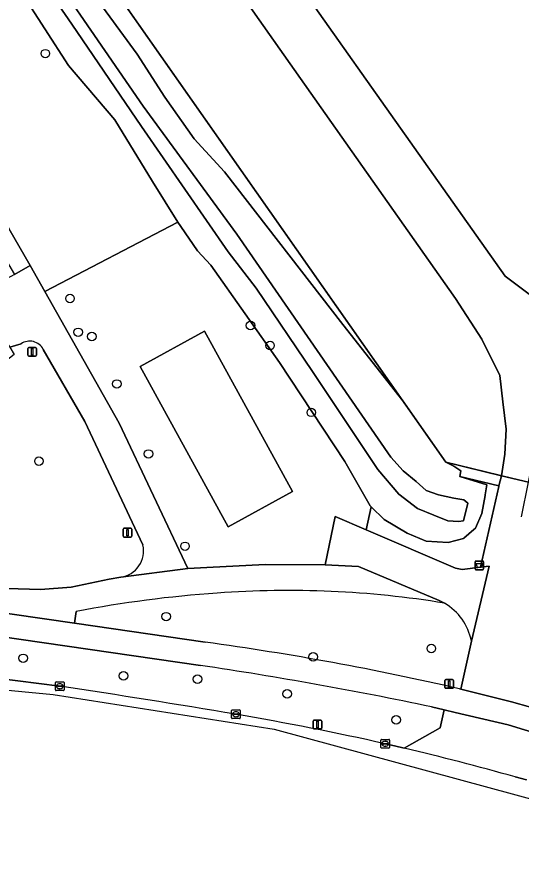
# Model space of a CAD drawing. Extents: x 162722 to 165104, y 384719 to 386284.
# Drawn here: x 163088.5 to 163146.5, y 385385.9 to 385481.8 of the extents above; entities that cross this region are included whole.
import ezdxf

# ---------------------------------------------------------------- set-up
doc = ezdxf.new("R2010")
doc.units = 0
for name, color, linetype in [('IMGEO_Afvalbak', 7, 'Continuous'), ('IMGEO_Berm_groen', 7, 'Continuous'), ('IMGEO_Boom', 7, 'Continuous'), ('IMGEO_Erf', 7, 'Continuous'), ('IMGEO_Fietspad_gesloten', 7, 'Continuous'), ('IMGEO_Gemengd_bos', 7, 'Continuous'), ('IMGEO_Grasland_overig', 7, 'Continuous'), ('IMGEO_Groenvoorziening', 7, 'Continuous'), ('IMGEO_Hek', 7, 'Continuous'), ('IMGEO_Kolk', 7, 'Continuous'), ('IMGEO_Lichtmast', 7, 'Continuous'), ('IMGEO_Loofbos', 7, 'Continuous'), ('IMGEO_Oever', 7, 'Continuous'), ('IMGEO_Rijbaan_lokaal_gesloten', 7, 'Continuous'), ('IMGEO_Rijbaan_lokaal_halfverhard', 7, 'Continuous'), ('IMGEO_Rijbaan_lokaal_open', 7, 'Continuous'), ('IMGEO_Verkeersbordpaal', 7, 'Continuous'), ('IMGEO_Voetpad_open', 7, 'Continuous'), ('IMGEO_Waterloop', 7, 'Continuous')]:
    doc.layers.add(name, color=color, linetype=linetype)

msp = doc.modelspace()

# ---------------------------------------------------------------- linework, layer by layer
at = {"layer": 'IMGEO_Afvalbak'}
for p, q in [((163141.182, 385418.406), (163141.182, 385419.206)), ((163141.182, 385419.206), (163141.182, 385418.406)), ((163141.282, 385419.306), (163142.072, 385419.306)), ((163142.072, 385419.306), (163141.282, 385419.306)), ((163142.172, 385419.206), (163142.172, 385418.406)), ((163142.172, 385418.406), (163142.172, 385419.206)), ((163142.072, 385418.306), (163141.282, 385418.306)), ((163141.282, 385418.306), (163142.072, 385418.306))]:
    msp.add_line(p, q, dxfattribs=at)
msp.add_lwpolyline([(163141.325, 385419.02), (163142.029, 385419.02), (163141.88, 385418.55), (163141.474, 385418.55), (163141.325, 385419.02)], dxfattribs=at)
for centre, start, end in [((163141.282, 385419.206), 90, 180), ((163141.282, 385419.206), 90, 180), ((163141.282, 385418.406), 180, 270), ((163141.282, 385418.406), 180, 270), ((163142.072, 385419.206), 0, 90), ((163142.072, 385419.206), 360, 90), ((163142.072, 385418.406), 270, 0), ((163142.072, 385418.406), 270, 0)]:
    msp.add_arc(centre, 0.1, start, end, dxfattribs=at)
at = {"layer": 'IMGEO_Berm_groen'}
for points in [[(163109.638, 385407.325), (163058.121, 385414.782)], [(163095.381, 385413.513), (163095.179, 385412.164), (163110.177, 385409.999)], [(163139.417, 385404.635), (163139.555, 385404.601), (163140.761, 385410.123)], [(163066.81, 385408.27), (163081.394, 385406.487), (163093.48, 385404.933)], [(163130.867, 385398.341), (163131.951, 385398.089), (163133.035, 385397.834), (163137.166, 385400.172), (163137.626, 385402.234), (163136.195, 385402.572)]]:
    msp.add_lwpolyline(points, dxfattribs=at)
for centre, radius, start, end in [((163120.459, 385284.114), 131.807, 93.86489, 100.96828), ((163119.809, 385305.705), 110.224, 80.66747, 94.2839), ((163134.41, 385408.889), 6.47, 10.99555, 59.60712), ((163065.605, 385084.654), 328.384, 77.0105, 82.19915), ((163043.832, 384963.068), 449.104, 78.13178, 81.57422), ((162950.273, 384437.167), 978.304, 80.383106, 81.582634), ((163051.233, 385039.526), 367.546, 77.48675, 80.21334)]:
    msp.add_arc(centre, radius, start, end, dxfattribs=at)
at = {"layer": 'IMGEO_Boom'}
for centre in [(163091.828, 385477.543), (163094.662, 385449.446), (163115.394, 385446.345), (163095.591, 385445.557), (163097.177, 385445.078), (163117.634, 385444.039), (163100.041, 385439.634), (163122.377, 385436.367), (163103.669, 385431.595), (163091.092, 385430.776), (163107.87, 385420.998), (163105.715, 385412.927), (163136.162, 385409.272), (163122.596, 385408.316), (163089.279, 385408.144), (163100.808, 385406.127), (163109.304, 385405.756), (163119.602, 385404.066), (163132.118, 385401.089)]:
    msp.add_circle(centre, 0.489, dxfattribs=at)
at = {"layer": 'IMGEO_Erf'}
for points in [[(162964.203, 385567.384), (163064.479, 385535.103), (163132.903, 385437.69), (163137.824, 385430.639), (163144.208, 385429.105), (163144.615, 385431.591), (163144.739, 385434.439), (163144.368, 385437.596), (163144.014, 385440.61), (163141.974, 385444.781), (163138.953, 385449.421), (163112.107, 385487.523), (163076.77, 385537.549), (163069.39, 385547.996), (163053.01, 385571.856), (163052.177, 385571.27), (163046.884, 385578.452)], [(163073.584, 385552.757), (163075.596, 385549.507), (163144.65, 385452.008), (163150.283, 385447.798), (163154.725, 385445.57), (163153.472, 385436.408), (163151.944, 385427.245), (163200.105, 385415.671), (163278.813, 385490.23), (163289.097, 385499.999), (163299.345, 385510.04), (163315.487, 385525.452)]]:
    msp.add_lwpolyline(points, dxfattribs=at)
at = {"layer": 'IMGEO_Fietspad_gesloten'}
for points in [[(163110.177, 385409.999), (163095.179, 385412.164), (163058.54, 385417.454), (163026.168, 385422.069)], [(163017.074, 385420.501), (163022.454, 385419.756), (163058.121, 385414.782), (163109.638, 385407.325)], [(163151.205, 385401.489), (163149.736, 385401.909), (163147.566, 385402.53), (163145.381, 385403.155), (163139.555, 385404.601), (163139.417, 385404.635)], [(163136.195, 385402.572), (163137.626, 385402.234), (163138.884, 385401.936), (163144.988, 385400.498), (163148.747, 385399.368), (163150.401, 385398.871)]]:
    msp.add_lwpolyline(points, dxfattribs=at)
for centre, radius, start, end in [((163065.605, 385084.654), 328.384, 77.0105, 82.19915), ((163043.832, 384963.068), 449.104, 78.13178, 81.57422)]:
    msp.add_arc(centre, radius, start, end, dxfattribs=at)
at = {"layer": 'IMGEO_Gemengd_bos'}
msp.add_lwpolyline([(163076.802, 385512.35), (163102.394, 385477.48), (163105.562, 385472.557), (163108.936, 385467.766), (163112.408, 385463.983), (163126.008, 385446.441), (163132.903, 385437.69), (163064.479, 385535.103)], dxfattribs=at)
for points in [[(163129.245, 385425.519), (163129.134, 385425.628), (163126.225, 385430.744), (163118.716, 385442.09), (163110.85, 385453.281), (163109.289, 385454.892), (163107.373, 385457.719), (163107.063, 385458.212), (163091.761, 385450.255), (163100.324, 385435.126), (163108.21, 385418.448), (163110.388, 385418.552), (163117.089, 385418.91), (163123.979, 385418.859), (163125.107, 385424.404), (163128.659, 385422.881)], [(163102.722, 385441.634), (163110.127, 385445.694), (163120.226, 385427.275), (163112.822, 385423.215)]]:
    msp.add_lwpolyline(points, close=True, dxfattribs=at)
at = {"layer": 'IMGEO_Grasland_overig'}
msp.add_lwpolyline([(163120.226, 385427.275), (163110.127, 385445.694), (163102.722, 385441.634), (163112.822, 385423.215)], close=True, dxfattribs=at)
at = {"layer": 'IMGEO_Groenvoorziening'}
msp.add_lwpolyline([(163143.917, 385427.941), (163139.45, 385429.022), (163142.529, 385428.066), (163142.346, 385426.921), (163142.33, 385426.827), (163141.981, 385424.747), (163141.236, 385423.086), (163141.047, 385422.92), (163139.91, 385421.918), (163139.866, 385421.878), (163138.09, 385421.43), (163135.553, 385421.579), (163133.368, 385422.51), (163130.743, 385424.058), (163129.245, 385425.519), (163128.659, 385422.881), (163138.935, 385418.474), (163139.722, 385418.338), (163141.793, 385418.607), (163143.897, 385427.86)], close=True, dxfattribs=at)
at = {"layer": 'IMGEO_Hek'}
msp.add_lwpolyline([(163145.507, 385428.793), (163137.824, 385430.639), (163064.479, 385535.103)], dxfattribs=at)
at = {"layer": 'IMGEO_Kolk'}
for p, q in [((163092.987, 385404.508), (163092.987, 385405.36)), ((163093.062, 385405.434), (163093.914, 385405.434)), ((163093.289, 385404.977), (163093.687, 385404.977)), ((163093.475, 385405.214), (163093.5, 385405.214)), ((163093.988, 385405.36), (163093.988, 385404.508)), ((163093.914, 385404.434), (163093.062, 385404.434)), ((163093.246, 385404.928), (163093.246, 385404.94)), ((163093.684, 385404.891), (163093.286, 385404.891)), ((163093.498, 385404.654), (163093.473, 385404.654)), ((163093.73, 385404.94), (163093.73, 385404.928)), ((163113.212, 385401.298), (163113.212, 385402.15)), ((163113.287, 385402.224), (163114.139, 385402.224)), ((163114.213, 385402.15), (163114.213, 385401.298)), ((163114.139, 385401.224), (163113.287, 385401.224)), ((163113.471, 385401.718), (163113.471, 385401.73)), ((163113.909, 385401.681), (163113.511, 385401.681)), ((163113.514, 385401.767), (163113.912, 385401.767)), ((163113.723, 385401.444), (163113.698, 385401.444)), ((163113.7, 385402.004), (163113.725, 385402.004)), ((163113.955, 385401.73), (163113.955, 385401.718)), ((163130.37, 385397.915), (163130.37, 385398.767)), ((163130.445, 385398.841), (163131.297, 385398.841)), ((163130.629, 385398.335), (163130.629, 385398.347)), ((163131.067, 385398.298), (163130.669, 385398.298)), ((163130.672, 385398.384), (163131.07, 385398.384)), ((163130.858, 385398.621), (163130.883, 385398.621)), ((163131.113, 385398.347), (163131.113, 385398.335)), ((163131.371, 385398.767), (163131.371, 385397.915)), ((163131.297, 385397.841), (163130.445, 385397.841)), ((163130.881, 385398.061), (163130.856, 385398.061))]:
    msp.add_line(p, q, dxfattribs=at)
for points in [[(163092.987, 385404.508), (163092.987, 385405.36)], [(163093.062, 385405.434), (163093.914, 385405.434)], [(163093.988, 385405.36), (163093.988, 385404.508)], [(163093.914, 385404.434), (163093.062, 385404.434)], [(163113.212, 385401.298), (163113.212, 385402.15)], [(163113.287, 385402.224), (163114.139, 385402.224)], [(163114.213, 385402.15), (163114.213, 385401.298)], [(163114.139, 385401.224), (163113.287, 385401.224)], [(163130.37, 385397.915), (163130.37, 385398.767)], [(163130.445, 385398.841), (163131.297, 385398.841)], [(163131.371, 385398.767), (163131.371, 385397.915)], [(163131.297, 385397.841), (163130.445, 385397.841)]]:
    msp.add_lwpolyline(points, dxfattribs=at)
for centre, radius, start, end in [((163093.064, 385405.358), 0.0765, 91.55205, 178.44795), ((163093.064, 385405.358), 0.0765, 91.55205, 178.44795), ((163093.286, 385404.937), 0.0403, 85.87752, 175.75265), ((163093.691, 385404.939), 0.0386, 1.73085, 96.63898), ((163093.912, 385405.358), 0.0765, 1.55205, 88.44795), ((163093.912, 385405.358), 0.0765, 1.55205, 88.44795), ((163093.064, 385404.51), 0.0765, 181.55205, 268.44795), ((163093.064, 385404.51), 0.0765, 181.55205, 268.44795), ((163093.283, 385404.927), 0.0366, 178.93798, 274.71019), ((163093.687, 385404.934), 0.043, 264.86636, 352.45326), ((163093.912, 385404.51), 0.0765, 271.55205, 358.44795), ((163093.912, 385404.51), 0.0765, 271.55205, 358.44795), ((163113.289, 385402.148), 0.0765, 91.55205, 178.44795), ((163113.289, 385402.148), 0.0765, 91.55205, 178.44795), ((163114.137, 385402.148), 0.0765, 1.55205, 88.44795), ((163114.137, 385402.148), 0.0765, 1.55205, 88.44795), ((163113.289, 385401.3), 0.0765, 181.55205, 268.44795), ((163113.289, 385401.3), 0.0765, 181.55205, 268.44795), ((163113.511, 385401.727), 0.0403, 85.87752, 175.75265), ((163113.508, 385401.717), 0.0366, 178.93798, 274.71019), ((163113.912, 385401.724), 0.043, 264.86636, 352.45326), ((163113.916, 385401.729), 0.0386, 1.73085, 96.63898), ((163114.137, 385401.3), 0.0765, 271.55205, 358.44795), ((163114.137, 385401.3), 0.0765, 271.55205, 358.44795), ((163130.447, 385398.765), 0.0765, 91.55205, 178.44795), ((163130.447, 385398.765), 0.0765, 91.55205, 178.44795), ((163130.669, 385398.344), 0.0403, 85.87752, 175.75265), ((163130.666, 385398.334), 0.0366, 178.93798, 274.71019), ((163131.07, 385398.341), 0.043, 264.86636, 352.45326), ((163131.074, 385398.346), 0.0386, 1.73085, 96.63898), ((163131.295, 385398.765), 0.0765, 1.55205, 88.44795), ((163131.295, 385398.765), 0.0765, 1.55205, 88.44795), ((163130.447, 385397.917), 0.0765, 181.55205, 268.44795), ((163130.447, 385397.917), 0.0765, 181.55205, 268.44795), ((163131.295, 385397.917), 0.0765, 271.55205, 358.44795), ((163131.295, 385397.917), 0.0765, 271.55205, 358.44795)]:
    msp.add_arc(centre, radius, start, end, dxfattribs=at)
for centre, major_axis, ratio, start_param, end_param in [((163093.474, 385404.934), (-0.387, 0.002), 0.722429, 4.712389, 7.853982), ((163093.499, 385404.934), (-0.39, 0.002), 0.717154, 1.570796, 4.712389), ((163113.699, 385401.724), (-0.387, 0.002), 0.722429, 4.712389, 7.853982), ((163113.724, 385401.724), (-0.39, 0.002), 0.717154, 1.570796, 4.712389), ((163130.857, 385398.341), (-0.387, 0.002), 0.722429, 4.712389, 7.853982), ((163130.882, 385398.341), (-0.39, 0.002), 0.717154, 1.570796, 4.712389)]:
    msp.add_ellipse(centre, major_axis=major_axis, ratio=ratio, start_param=start_param, end_param=end_param, dxfattribs=at)
at = {"layer": 'IMGEO_Lichtmast'}
for p, q in [((163089.816, 385442.918), (163089.816, 385443.718)), ((163089.816, 385443.718), (163089.816, 385442.918)), ((163089.916, 385443.818), (163090.706, 385443.818)), ((163090.706, 385443.818), (163089.916, 385443.818)), ((163090.806, 385443.718), (163090.806, 385442.918)), ((163090.806, 385442.918), (163090.806, 385443.718)), ((163090.706, 385442.818), (163089.916, 385442.818)), ((163089.916, 385442.818), (163090.706, 385442.818)), ((163100.762, 385422.162), (163100.762, 385422.962)), ((163100.762, 385422.962), (163100.762, 385422.162)), ((163100.862, 385423.062), (163101.652, 385423.062)), ((163101.652, 385423.062), (163100.862, 385423.062)), ((163101.752, 385422.962), (163101.752, 385422.162)), ((163101.752, 385422.162), (163101.752, 385422.962)), ((163101.652, 385422.062), (163100.862, 385422.062)), ((163100.862, 385422.062), (163101.652, 385422.062)), ((163122.579, 385400.146), (163122.579, 385400.946)), ((163122.579, 385400.946), (163122.579, 385400.146)), ((163122.679, 385401.046), (163123.469, 385401.046)), ((163123.469, 385401.046), (163122.679, 385401.046)), ((163123.569, 385400.946), (163123.569, 385400.146)), ((163123.569, 385400.146), (163123.569, 385400.946)), ((163123.469, 385400.046), (163122.679, 385400.046)), ((163122.679, 385400.046), (163123.469, 385400.046))]:
    msp.add_line(p, q, dxfattribs=at)
for points in [[(163090.236, 385443.693), (163090.386, 385443.693), (163090.386, 385442.943), (163090.236, 385442.943), (163090.236, 385443.693)], [(163101.182, 385422.937), (163101.332, 385422.937), (163101.332, 385422.187), (163101.182, 385422.187), (163101.182, 385422.937)], [(163122.999, 385400.921), (163123.149, 385400.921), (163123.149, 385400.171), (163122.999, 385400.171), (163122.999, 385400.921)]]:
    msp.add_lwpolyline(points, dxfattribs=at)
for centre, start, end in [((163089.916, 385443.718), 90, 180), ((163089.916, 385443.718), 90, 180), ((163090.706, 385443.718), 0, 90), ((163090.706, 385443.718), 360, 90), ((163089.916, 385442.918), 180, 270), ((163089.916, 385442.918), 180, 270), ((163090.706, 385442.918), 270, 0), ((163090.706, 385442.918), 270, 0), ((163100.862, 385422.962), 90, 180), ((163100.862, 385422.962), 90, 180), ((163101.652, 385422.962), 0, 90), ((163101.652, 385422.962), 360, 90), ((163100.862, 385422.162), 180, 270), ((163100.862, 385422.162), 180, 270), ((163101.652, 385422.162), 270, 0), ((163101.652, 385422.162), 270, 0), ((163122.679, 385400.946), 90, 180), ((163122.679, 385400.946), 90, 180), ((163123.469, 385400.946), 0, 90), ((163123.469, 385400.946), 360, 90), ((163122.679, 385400.146), 180, 270), ((163122.679, 385400.146), 180, 270), ((163123.469, 385400.146), 270, 0), ((163123.469, 385400.146), 270, 0)]:
    msp.add_arc(centre, 0.1, start, end, dxfattribs=at)
at = {"layer": 'IMGEO_Loofbos'}
for points in [[(163063.945, 385490.383), (163073.768, 385478.525), (163077.565, 385473.594), (163082.315, 385466.43), (163087.634, 385457.479), (163090.079, 385453.228), (163091.761, 385450.255), (163107.063, 385458.212), (163104.137, 385462.871), (163099.792, 385469.938), (163094.495, 385476.185), (163089.045, 385484.615)], [(163089.043, 385444.237), (163087.758, 385443.862), (163088.258, 385442.999), (163059.128, 385420.258), (163087.455, 385416.144), (163091.285, 385416.054), (163094.793, 385416.322), (163099.175, 385417.23), (163100.488, 385417.453)], [(163103.04, 385421.152), (163096.36, 385435.305), (163091.586, 385443.599)]]:
    msp.add_lwpolyline(points, dxfattribs=at)
for centre, radius, start, end in [((163090.036, 385442.808), 1.74, 27.03376, 124.79835), ((163100.079, 385420.465), 3.04, 277.73546, 13.05969)]:
    msp.add_arc(centre, radius, start, end, dxfattribs=at)
at = {"layer": 'IMGEO_Oever'}
for points in [[(163108.936, 385467.766), (163105.562, 385472.557), (163102.394, 385477.48), (163076.802, 385512.35), (163072.908, 385518.017), (163068.377, 385524.826), (163064.382, 385529.402), (163061.597, 385531.851), (163060.108, 385532.915), (163056.828, 385534.61), (163053.315, 385535.992), (163045.604, 385538.233), (163026.296, 385544.554), (163015.591, 385548.222), (163006.605, 385550.912), (162999.829, 385553.169), (162996.056, 385554.401), (162992.253, 385555.088), (162988.667, 385555.454), (162985.508, 385555.442), (162981.516, 385555.113)], [(163088.254, 385493.061), (163103.081, 385471.502), (163113.814, 385456.804), (163131.507, 385431.213), (163132.919, 385429.672), (163134.434, 385428.43), (163135.588, 385427.421), (163136.991, 385426.889), (163138.729, 385426.54), (163139.881, 385426.336), (163140.336, 385425.945), (163139.848, 385423.908), (163139.268, 385423.85), (163138.068, 385423.93), (163136.468, 385424.559), (163134.582, 385425.339), (163132.414, 385426.973), (163130.034, 385429.822), (163122.503, 385441.073), (163116.042, 385450.62), (163112.829, 385454.797), (163102.865, 385469.17), (163094.88, 385480.914), (163085.539, 385494.425)], [(163089.045, 385484.615), (163094.495, 385476.185), (163099.792, 385469.938), (163104.137, 385462.871), (163107.063, 385458.212), (163107.373, 385457.719), (163109.289, 385454.892), (163110.85, 385453.281), (163118.716, 385442.09), (163126.225, 385430.744), (163129.134, 385425.628), (163129.245, 385425.519), (163130.743, 385424.058), (163133.368, 385422.51), (163135.553, 385421.579), (163138.09, 385421.43), (163139.866, 385421.878), (163139.91, 385421.918), (163141.047, 385422.92), (163141.236, 385423.086), (163141.981, 385424.747), (163142.33, 385426.827), (163142.346, 385426.921), (163142.529, 385428.066), (163139.45, 385429.022), (163139.542, 385429.67), (163138.76, 385430.185), (163137.824, 385430.639), (163132.903, 385437.69), (163126.008, 385446.441), (163112.408, 385463.983), (163108.936, 385467.766)]]:
    msp.add_lwpolyline(points, dxfattribs=at)
at = {"layer": 'IMGEO_Rijbaan_lokaal_gesloten'}
for points in [[(163046.884, 385578.452), (163052.177, 385571.27), (163053.01, 385571.856), (163069.39, 385547.996), (163076.77, 385537.549), (163112.107, 385487.523), (163138.953, 385449.421), (163141.974, 385444.781), (163144.014, 385440.61), (163144.368, 385437.596), (163144.739, 385434.439), (163144.615, 385431.591), (163144.208, 385429.105), (163145.507, 385428.793), (163147.325, 385428.356), (163148.433, 385433.867)], [(163149.455, 385433.634), (163148.347, 385428.11), (163150.967, 385427.48), (163151.944, 385427.245), (163153.472, 385436.408), (163154.725, 385445.57), (163150.283, 385447.798), (163144.65, 385452.008), (163075.596, 385549.507), (163073.584, 385552.757)], [(163146.529, 385424.373), (163147.325, 385428.356), (163145.507, 385428.793), (163144.208, 385429.105), (163143.917, 385427.941), (163143.897, 385427.86), (163141.793, 385418.607), (163142.791, 385418.737), (163140.761, 385410.123), (163139.555, 385404.601), (163145.381, 385403.155), (163147.566, 385402.53), (163147.89, 385404.001), (163149.133, 385409.642), (163150.024, 385413.896), (163150.351, 385415.915), (163150.442, 385417.242), (163150.395, 385418.533)], [(163042.535, 385410.67), (163013.498, 385412.976), (163004.018, 385413.781), (163000.639, 385414.049), (162996.33, 385414.384), (162996.163, 385412.347), (162996.163, 385412.347), (163006.365, 385411.869), (163065.084, 385406.643), (163092.741, 385403.99), (163118.125, 385400.011), (163166.998, 385386.746), (163178.834, 385382.11), (163197.766, 385374.695), (163266.908, 385342.671), (163292.671, 385328.838), (163310.131, 385318.231)], [(163093.48, 385404.933), (163081.394, 385406.487), (163066.81, 385408.27)], [(163133.035, 385397.834), (163131.951, 385398.089), (163130.867, 385398.341)], [(163147.096, 385394.181), (163145.789, 385394.532)]]:
    msp.add_lwpolyline(points, dxfattribs=at)
for centre, radius, start, end in [((162950.273, 384437.167), 978.304, 80.383106, 81.582634), ((163051.233, 385039.526), 367.546, 77.48675, 80.21334), ((163058.484, 385083.599), 322.957, 74.31615, 76.6536)]:
    msp.add_arc(centre, radius, start, end, dxfattribs=at)
at = {"layer": 'IMGEO_Rijbaan_lokaal_halfverhard'}
msp.add_lwpolyline([(163053.861, 385500), (163074.845, 385473.83), (163080.016, 385466.238), (163088.288, 385452.21), (163090.079, 385453.228), (163087.634, 385457.479), (163082.315, 385466.43), (163077.565, 385473.594), (163073.768, 385478.525), (163063.945, 385490.383)], dxfattribs=at)
at = {"layer": 'IMGEO_Rijbaan_lokaal_open'}
for points in [[(163091.761, 385450.255), (163090.079, 385453.228), (163088.288, 385452.21), (163086.158, 385451.027), (163086.141, 385450.768), (163085.923, 385447.617), (163085.887, 385447.091), (163087.262, 385444.719), (163087.758, 385443.862), (163089.043, 385444.237)], [(163100.488, 385417.453), (163108.21, 385418.448), (163100.324, 385435.126), (163091.761, 385450.255)], [(163091.586, 385443.599), (163096.36, 385435.305), (163103.04, 385421.152)], [(163142.791, 385418.737), (163141.793, 385418.607), (163139.722, 385418.338), (163138.935, 385418.474), (163128.659, 385422.881), (163125.107, 385424.404), (163123.979, 385418.859), (163127.787, 385418.663), (163137.068, 385414.788), (163137.683, 385414.47)], [(163140.761, 385410.123), (163142.791, 385418.737)], [(163148.747, 385399.368), (163144.988, 385400.498), (163138.884, 385401.936), (163137.626, 385402.234), (163137.166, 385400.172), (163133.035, 385397.834)], [(163145.789, 385394.532), (163147.096, 385394.181)]]:
    msp.add_lwpolyline(points, dxfattribs=at)
for centre, radius, start, end in [((163090.036, 385442.808), 1.74, 27.03376, 124.79835), ((163100.079, 385420.465), 3.04, 277.73546, 13.05969), ((163134.41, 385408.889), 6.47, 10.99555, 59.60712), ((163058.484, 385083.599), 322.957, 74.31615, 76.6536)]:
    msp.add_arc(centre, radius, start, end, dxfattribs=at)
at = {"layer": 'IMGEO_Verkeersbordpaal'}
for p, q in [((163137.717, 385404.8), (163137.717, 385405.6)), ((163137.717, 385405.6), (163137.717, 385404.8)), ((163137.817, 385405.7), (163138.607, 385405.7)), ((163138.607, 385405.7), (163137.817, 385405.7)), ((163138.707, 385405.6), (163138.707, 385404.8)), ((163138.707, 385404.8), (163138.707, 385405.6)), ((163138.607, 385404.7), (163137.817, 385404.7)), ((163137.817, 385404.7), (163138.607, 385404.7))]:
    msp.add_line(p, q, dxfattribs=at)
msp.add_lwpolyline([(163138.137, 385405.575), (163138.287, 385405.575), (163138.287, 385404.825), (163138.137, 385404.825), (163138.137, 385405.575)], dxfattribs=at)
for centre, start, end in [((163137.817, 385405.6), 90, 180), ((163137.817, 385405.6), 90, 180), ((163138.607, 385405.6), 0, 90), ((163138.607, 385405.6), 360, 90), ((163137.817, 385404.8), 180, 270), ((163137.817, 385404.8), 180, 270), ((163138.607, 385404.8), 270, 0), ((163138.607, 385404.8), 270, 0)]:
    msp.add_arc(centre, 0.1, start, end, dxfattribs=at)
at = {"layer": 'IMGEO_Voetpad_open'}
msp.add_lwpolyline([(163144.208, 385429.105), (163137.824, 385430.639), (163138.76, 385430.185), (163139.542, 385429.67), (163139.45, 385429.022), (163143.917, 385427.941)], close=True, dxfattribs=at)
for points in [[(163137.683, 385414.47), (163137.068, 385414.788), (163127.787, 385418.663), (163123.979, 385418.859), (163117.089, 385418.91), (163110.388, 385418.552), (163108.21, 385418.448), (163100.488, 385417.453), (163099.175, 385417.23), (163094.793, 385416.322), (163091.285, 385416.054), (163087.455, 385416.144), (163059.128, 385420.258), (163056.246, 385420.663), (163024.306, 385425.516)], [(163017.969, 385423.237), (163026.168, 385422.069), (163058.54, 385417.454), (163095.179, 385412.164), (163095.381, 385413.513)]]:
    msp.add_lwpolyline(points, dxfattribs=at)
for centre, radius, start, end in [((163120.459, 385284.114), 131.807, 93.86489, 100.96828), ((163119.809, 385305.705), 110.224, 80.66747, 94.2839)]:
    msp.add_arc(centre, radius, start, end, dxfattribs=at)
at = {"layer": 'IMGEO_Waterloop'}
msp.add_lwpolyline([(163085.539, 385494.425), (163094.88, 385480.914), (163102.865, 385469.17), (163112.829, 385454.797), (163116.042, 385450.62), (163122.503, 385441.073), (163130.034, 385429.822), (163132.414, 385426.973), (163134.582, 385425.339), (163136.468, 385424.559), (163138.068, 385423.93), (163139.268, 385423.85), (163139.848, 385423.908), (163140.336, 385425.945), (163139.881, 385426.336), (163138.729, 385426.54), (163136.991, 385426.889), (163135.588, 385427.421), (163134.434, 385428.43), (163132.919, 385429.672), (163131.507, 385431.213), (163113.814, 385456.804), (163103.081, 385471.502), (163088.254, 385493.061)], dxfattribs=at)

doc.saveas('drawing.dxf')
